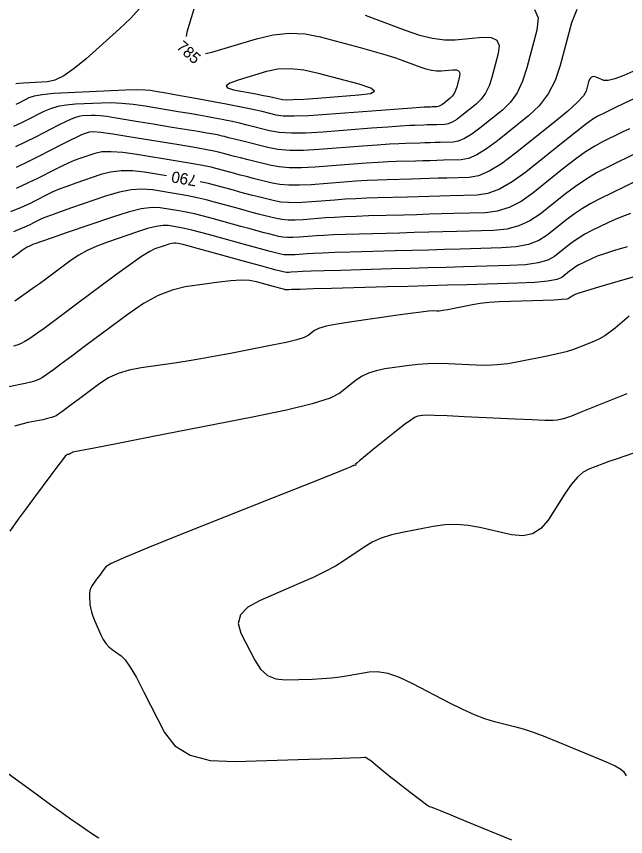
# Model space of a CAD drawing. Extents: x 2082232 to 2083549, y 592624 to 593832.
# Drawn here: x 2083091.8 to 2083129.5, y 593383.4 to 593434.1 of the extents above; entities that cross this region are included whole.
import ezdxf

# ---------------------------------------------------------------- set-up
doc = ezdxf.new("R2010")
doc.units = 0
doc.layers.add('DT_X_Contour_Major', color=7, linetype='Continuous')
doc.layers.add('DT_X_Contour_Minor', color=7, linetype='Continuous')

msp = doc.modelspace()

# ---------------------------------------------------------------- linework, layer by layer
at = {"layer": 'DT_X_Contour_Major'}
for points in [[(2083103.073, 593435.614), (2083102.341, 593433.133), (2083102.305, 593432.876)], [(2083103.484, 593431.825), (2083103.873, 593431.894), (2083106.647, 593432.724), (2083107.673, 593432.966), (2083108.671, 593433.067), (2083109.642, 593433.028), (2083110.584, 593432.849), (2083113.059, 593432.185), (2083113.92, 593431.949), (2083114.647, 593431.738), (2083115.239, 593431.551), (2083115.698, 593431.39), (2083116.742, 593430.993), (2083117.118, 593430.866), (2083117.463, 593430.782), (2083117.778, 593430.742), (2083118.062, 593430.745), (2083118.777, 593430.811), (2083119.004, 593430.803), (2083119.148, 593430.729), (2083119.209, 593430.591), (2083119.188, 593430.387), (2083119.022, 593429.756), (2083118.949, 593429.535), (2083118.857, 593429.344), (2083118.745, 593429.185), (2083118.613, 593429.056), (2083118.235, 593428.752), (2083118.1, 593428.653), (2083117.981, 593428.581), (2083117.877, 593428.537), (2083117.789, 593428.52), (2083117.491, 593428.512), (2083117.407, 593428.509), (2083117.321, 593428.507), (2083117.234, 593428.505), (2083116.997, 593428.498), (2083116.764, 593428.484), (2083116.241, 593428.446), (2083115.427, 593428.385), (2083114.324, 593428.3), (2083110.996, 593428.043), (2083109.863, 593427.968), (2083108.961, 593427.938), (2083108.291, 593427.952), (2083107.851, 593428.011), (2083106.987, 593428.226), (2083106.605, 593428.315), (2083106.106, 593428.421), (2083105.491, 593428.543), (2083104.76, 593428.681), (2083102.653, 593429.073), (2083101.935, 593429.205), (2083101.36, 593429.311), (2083100.929, 593429.388), (2083100.641, 593429.437), (2083100.065, 593429.533), (2083099.752, 593429.558), (2083099.244, 593429.563), (2083098.543, 593429.548), (2083097.647, 593429.512), (2083095, 593429.389), (2083094.104, 593429.335), (2083093.402, 593429.264), (2083092.894, 593429.177), (2083092.58, 593429.074), (2083092.001, 593428.777), (2083091.768, 593428.661)], [(2083129.963, 593429.023), (2083129.338, 593428.719), (2083128.837, 593428.474), (2083128.461, 593428.291), (2083128.208, 593428.167), (2083127.702, 593427.918), (2083127.427, 593427.75), (2083126.984, 593427.432), (2083126.371, 593426.963), (2083125.59, 593426.345), (2083123.281, 593424.495), (2083122.445, 593423.885), (2083121.668, 593423.445), (2083120.949, 593423.173), (2083120.29, 593423.071), (2083118.612, 593423.022), (2083117.975, 593423.004), (2083117.323, 593422.985), (2083116.657, 593422.967), (2083115.976, 593422.948), (2083114.142, 593422.899), (2083113.459, 593422.877), (2083112.788, 593422.846), (2083112.129, 593422.808), (2083111.481, 593422.763), (2083109.768, 593422.63), (2083109.16, 593422.598), (2083108.62, 593422.601), (2083108.15, 593422.64), (2083107.747, 593422.714), (2083106.766, 593422.959), (2083106.393, 593423.053), (2083106.011, 593423.152), (2083105.619, 593423.257), (2083105.218, 593423.367), (2083104.135, 593423.666), (2083103.683, 593423.78), (2083103.154, 593423.895)], [(2083101.085, 593424.258), (2083099.725, 593424.481), (2083098.978, 593424.566), (2083098.278, 593424.57), (2083097.625, 593424.493), (2083097.02, 593424.334), (2083095.468, 593423.801), (2083094.923, 593423.608), (2083094.452, 593423.428), (2083094.054, 593423.261), (2083093.73, 593423.107), (2083092.964, 593422.714), (2083092.604, 593422.539), (2083092.098, 593422.309), (2083091.446, 593422.025)], [(2083129.547, 593419.881), (2083128.771, 593419.648), (2083128.153, 593419.45), (2083127.692, 593419.288), (2083127.389, 593419.16), (2083126.79, 593418.866), (2083126.571, 593418.751), (2083126.364, 593418.629), (2083126.167, 593418.498), (2083125.983, 593418.359), (2083125.506, 593417.976), (2083125.202, 593417.847), (2083124.648, 593417.744), (2083123.845, 593417.669), (2083122.792, 593417.621), (2083119.651, 593417.53), (2083118.459, 593417.496), (2083117.24, 593417.461), (2083115.993, 593417.427), (2083114.719, 593417.392), (2083111.286, 593417.3), (2083110.155, 593417.269), (2083109.336, 593417.246), (2083108.831, 593417.232), (2083108.638, 593417.225), (2083108.54, 593417.217), (2083108.506, 593417.215), (2083108.475, 593417.216), (2083108.448, 593417.218), (2083108.425, 593417.222), (2083108.37, 593417.236), (2083108.306, 593417.253), (2083108.157, 593417.294), (2083107.922, 593417.359), (2083107.602, 593417.447), (2083106.634, 593417.715), (2083106.218, 593417.789), (2083105.695, 593417.81), (2083105.067, 593417.777), (2083104.332, 593417.691), (2083102.232, 593417.392), (2083101.421, 593417.203), (2083100.563, 593416.86), (2083099.657, 593416.363), (2083098.705, 593415.712), (2083096.101, 593413.77), (2083095.228, 593413.119), (2083094.558, 593412.623), (2083094.094, 593412.281), (2083093.834, 593412.094), (2083093.414, 593411.801), (2083093.229, 593411.696), (2083092.989, 593411.599), (2083092.695, 593411.511), (2083092.346, 593411.432), (2083091.342, 593411.232)]]:
    msp.add_lwpolyline(points, dxfattribs=at)
at = {"layer": 'DT_X_Contour_Minor'}
for points in [[(2083113.367, 593434.186), (2083115.825, 593433.252), (2083116.711, 593432.953), (2083117.523, 593432.755), (2083118.264, 593432.66), (2083118.931, 593432.667), (2083120.615, 593432.822), (2083121.149, 593432.804), (2083121.488, 593432.631), (2083121.633, 593432.305), (2083121.584, 593431.825), (2083121.192, 593430.34), (2083121.021, 593429.819), (2083120.804, 593429.37), (2083120.54, 593428.994), (2083120.229, 593428.69), (2083119.339, 593427.977), (2083119.022, 593427.742), (2083118.742, 593427.573), (2083118.498, 593427.469), (2083118.289, 593427.43), (2083117.78, 593427.416), (2083117.588, 593427.41), (2083117.39, 593427.404), (2083117.188, 593427.399), (2083116.982, 593427.393), (2083116.426, 593427.378), (2083116.103, 593427.363), (2083115.55, 593427.326), (2083114.768, 593427.27), (2083113.755, 593427.193), (2083110.75, 593426.96), (2083109.699, 593426.9), (2083108.8, 593426.894), (2083108.052, 593426.942), (2083107.457, 593427.045), (2083106.072, 593427.39), (2083105.585, 593427.509), (2083105.165, 593427.608), (2083104.811, 593427.686), (2083104.523, 593427.744), (2083103.844, 593427.87), (2083103.525, 593427.927), (2083103.079, 593428.004), (2083102.506, 593428.101), (2083101.805, 593428.217), (2083099.765, 593428.554), (2083099.022, 593428.661), (2083098.32, 593428.73), (2083097.66, 593428.76), (2083097.041, 593428.751), (2083095.449, 593428.678), (2083094.879, 593428.629), (2083094.364, 593428.539), (2083093.903, 593428.407), (2083093.497, 593428.234), (2083092.488, 593427.716), (2083092.082, 593427.514), (2083091.621, 593427.298)], [(2083123.829, 593434.533), (2083124.057, 593434.019), (2083123.979, 593433.263), (2083123.361, 593430.923), (2083123.093, 593430.103), (2083122.751, 593429.396), (2083122.335, 593428.804), (2083121.846, 593428.325), (2083120.443, 593427.201), (2083119.945, 593426.831), (2083119.503, 593426.564), (2083119.118, 593426.401), (2083118.789, 593426.34), (2083117.988, 593426.317), (2083117.684, 593426.308), (2083117.373, 593426.3), (2083117.056, 593426.291), (2083116.731, 593426.282), (2083115.855, 593426.259), (2083115.442, 593426.241), (2083114.86, 593426.206), (2083114.108, 593426.154), (2083113.187, 593426.085), (2083110.505, 593425.877), (2083109.552, 593425.827), (2083108.708, 593425.833), (2083107.97, 593425.893), (2083107.34, 593426.009), (2083105.804, 593426.392), (2083105.292, 593426.52), (2083104.909, 593426.616), (2083104.656, 593426.68), (2083104.531, 593426.713), (2083104.37, 593426.758), (2083104.241, 593426.785), (2083103.976, 593426.832), (2083103.575, 593426.901), (2083103.038, 593426.989), (2083101.423, 593427.254), (2083100.83, 593427.351), (2083100.261, 593427.445), (2083099.718, 593427.534), (2083099.2, 593427.62), (2083097.851, 593427.843), (2083097.383, 593427.914), (2083096.991, 593427.963), (2083096.675, 593427.989), (2083096.436, 593427.991), (2083095.898, 593427.966), (2083095.654, 593427.923), (2083095.326, 593427.813), (2083094.913, 593427.637), (2083094.415, 593427.393), (2083092.975, 593426.654), (2083092.396, 593426.367), (2083091.739, 593426.059)], [(2083099.414, 593434.599), (2083098.88, 593434.005), (2083098.184, 593433.344), (2083096.109, 593431.491), (2083095.377, 593430.88), (2083094.734, 593430.439), (2083094.182, 593430.166), (2083093.719, 593430.062), (2083092.607, 593430.011), (2083092.235, 593429.99), (2083091.954, 593429.967), (2083091.763, 593429.942)], [(2083126.442, 593434.529), (2083126.112, 593433.708), (2083125.419, 593431.082), (2083125.102, 593430.148), (2083124.67, 593429.316), (2083124.123, 593428.587), (2083123.462, 593427.96), (2083121.547, 593426.426), (2083120.867, 593425.92), (2083120.264, 593425.556), (2083119.738, 593425.333), (2083119.29, 593425.251), (2083118.196, 593425.219), (2083117.781, 593425.207), (2083117.357, 593425.195), (2083116.923, 593425.183), (2083116.479, 593425.171), (2083115.284, 593425.139), (2083114.781, 593425.12), (2083114.169, 593425.086), (2083113.448, 593425.039), (2083112.618, 593424.978), (2083110.259, 593424.795), (2083109.422, 593424.751), (2083108.679, 593424.755), (2083108.03, 593424.809), (2083107.476, 593424.911), (2083106.125, 593425.248), (2083105.659, 593425.364), (2083105.277, 593425.462), (2083104.977, 593425.539), (2083104.76, 593425.598), (2083104.291, 593425.727), (2083103.999, 593425.792), (2083103.472, 593425.891), (2083102.712, 593426.023), (2083101.718, 593426.188), (2083098.755, 593426.674), (2083097.768, 593426.828), (2083097.031, 593426.928), (2083096.542, 593426.971), (2083096.303, 593426.96), (2083095.997, 593426.855), (2083095.828, 593426.785), (2083095.548, 593426.653), (2083095.157, 593426.46), (2083094.656, 593426.205), (2083093.173, 593425.444), (2083092.547, 593425.136), (2083091.784, 593424.782)], [(2083130.081, 593430.795), (2083129.355, 593430.462), (2083128.785, 593430.244), (2083128.371, 593430.142), (2083128.114, 593430.157), (2083127.638, 593430.35), (2083127.474, 593430.387), (2083127.341, 593430.351), (2083127.239, 593430.243), (2083127.166, 593430.063), (2083127.014, 593429.487), (2083126.85, 593429.206), (2083126.473, 593428.798), (2083125.883, 593428.261), (2083125.079, 593427.595), (2083122.651, 593425.65), (2083121.789, 593425.01), (2083121.025, 593424.548), (2083120.359, 593424.265), (2083119.79, 593424.161), (2083118.404, 593424.12), (2083117.878, 593424.105), (2083117.34, 593424.09), (2083116.79, 593424.075), (2083116.228, 593424.06), (2083114.713, 593424.019), (2083114.12, 593423.998), (2083113.479, 593423.966), (2083112.789, 593423.924), (2083112.05, 593423.87), (2083110.013, 593423.712), (2083109.291, 593423.674), (2083108.65, 593423.678), (2083108.09, 593423.724), (2083107.612, 593423.812), (2083106.445, 593424.103), (2083106.026, 593424.209), (2083105.644, 593424.307), (2083105.298, 593424.398), (2083104.989, 593424.482), (2083104.213, 593424.697), (2083103.841, 593424.786), (2083103.306, 593424.895), (2083102.609, 593425.021), (2083101.749, 593425.166), (2083099.24, 593425.577), (2083098.373, 593425.697), (2083097.654, 593425.749), (2083097.084, 593425.732), (2083096.661, 593425.647), (2083095.733, 593425.328), (2083095.375, 593425.196), (2083095, 593425.04), (2083094.605, 593424.86), (2083094.193, 593424.656), (2083093.068, 593424.079), (2083092.54, 593423.822), (2083091.797, 593423.485)], [(2083112.968, 593429.259), (2083113.687, 593429.355), (2083113.931, 593429.496), (2083113.701, 593429.682), (2083112.995, 593429.913), (2083110.479, 593430.587), (2083109.571, 593430.784), (2083108.733, 593430.867), (2083107.965, 593430.838), (2083107.268, 593430.697), (2083105.501, 593430.168), (2083104.986, 593429.982), (2083104.767, 593429.822), (2083104.844, 593429.687), (2083105.217, 593429.578), (2083106.605, 593429.32), (2083107.076, 593429.231), (2083107.45, 593429.159), (2083107.725, 593429.103), (2083107.903, 593429.063), (2083108.245, 593428.977), (2083108.478, 593428.958), (2083108.917, 593428.966), (2083109.563, 593429), (2083110.416, 593429.061), (2083112.968, 593429.259)], [(2083129.688, 593427.172), (2083129.246, 593426.955), (2083128.034, 593426.361), (2083127.546, 593426.093), (2083126.988, 593425.734), (2083126.363, 593425.286), (2083125.668, 593424.747), (2083123.726, 593423.191), (2083122.996, 593422.678), (2083122.264, 593422.305), (2083121.529, 593422.073), (2083120.791, 593421.981), (2083118.819, 593421.924), (2083118.072, 593421.902), (2083117.307, 593421.881), (2083116.524, 593421.859), (2083115.725, 593421.837), (2083113.571, 593421.779), (2083112.798, 593421.755), (2083112.098, 593421.726), (2083111.469, 593421.693), (2083110.912, 593421.655), (2083109.522, 593421.547), (2083109.029, 593421.521), (2083108.591, 593421.524), (2083108.209, 593421.556), (2083107.883, 593421.616), (2083107.087, 593421.814), (2083106.76, 593421.897), (2083106.378, 593421.998), (2083105.94, 593422.116), (2083105.447, 593422.251), (2083104.057, 593422.636), (2083103.525, 593422.774), (2083102.974, 593422.902), (2083102.403, 593423.017), (2083101.812, 593423.121), (2083100.21, 593423.384), (2083099.583, 593423.435), (2083098.902, 593423.391), (2083098.167, 593423.253), (2083097.378, 593423.021), (2083095.203, 593422.274), (2083094.471, 593422.02), (2083093.904, 593421.815), (2083093.503, 593421.661), (2083093.267, 593421.558), (2083092.86, 593421.349), (2083092.668, 593421.256), (2083092.399, 593421.134), (2083092.052, 593420.982), (2083091.628, 593420.802)], [(2083130.284, 593425.744), (2083128.367, 593424.803), (2083127.664, 593424.435), (2083126.993, 593424.037), (2083126.354, 593423.609), (2083125.747, 593423.15), (2083124.171, 593421.887), (2083123.548, 593421.47), (2083122.86, 593421.165), (2083122.108, 593420.972), (2083121.291, 593420.891), (2083119.027, 593420.825), (2083118.168, 593420.801), (2083117.29, 593420.776), (2083116.392, 593420.751), (2083115.474, 593420.726), (2083112.999, 593420.659), (2083112.138, 593420.634), (2083111.408, 593420.606), (2083110.81, 593420.578), (2083110.344, 593420.547), (2083109.277, 593420.465), (2083108.898, 593420.445), (2083108.562, 593420.447), (2083108.269, 593420.471), (2083108.019, 593420.517), (2083107.407, 593420.67), (2083107.127, 593420.742), (2083106.745, 593420.843), (2083106.262, 593420.975), (2083105.676, 593421.136), (2083103.978, 593421.606), (2083103.367, 593421.769), (2083102.808, 593421.905), (2083102.3, 593422.015), (2083101.844, 593422.099), (2083100.696, 593422.287), (2083100.188, 593422.304), (2083099.525, 593422.213), (2083098.708, 593422.014), (2083097.736, 593421.708), (2083094.939, 593420.748), (2083094.018, 593420.431), (2083093.356, 593420.203), (2083092.951, 593420.062), (2083092.804, 593420.009), (2083092.755, 593419.984), (2083092.733, 593419.973), (2083092.7, 593419.958), (2083092.659, 593419.94), (2083092.608, 593419.918), (2083092.461, 593419.856), (2083092.363, 593419.798), (2083092.179, 593419.668), (2083091.908, 593419.468), (2083091.552, 593419.196)], [(2083129.924, 593423.839), (2083129.392, 593423.585), (2083127.872, 593422.839), (2083127.317, 593422.549), (2083126.791, 593422.238), (2083126.294, 593421.906), (2083125.826, 593421.553), (2083124.616, 593420.584), (2083124.099, 593420.262), (2083123.456, 593420.025), (2083122.687, 593419.871), (2083121.791, 593419.801), (2083119.235, 593419.727), (2083118.265, 593419.699), (2083117.273, 593419.671), (2083116.259, 593419.643), (2083115.222, 593419.615), (2083112.428, 593419.54), (2083111.477, 593419.512), (2083110.717, 593419.486), (2083110.15, 593419.462), (2083109.775, 593419.44), (2083109.031, 593419.382), (2083108.767, 593419.368), (2083108.533, 593419.37), (2083108.329, 593419.387), (2083108.154, 593419.419), (2083107.728, 593419.525), (2083107.494, 593419.586), (2083107.113, 593419.689), (2083106.583, 593419.834), (2083105.905, 593420.021), (2083103.9, 593420.575), (2083103.21, 593420.763), (2083102.642, 593420.908), (2083102.197, 593421.013), (2083101.875, 593421.076), (2083101.181, 593421.19), (2083100.867, 593421.198), (2083100.445, 593421.136), (2083099.916, 593421.004), (2083099.279, 593420.801), (2083097.437, 593420.169), (2083096.779, 593419.921), (2083096.184, 593419.652), (2083095.654, 593419.361), (2083095.189, 593419.048), (2083094.033, 593418.186), (2083093.615, 593417.876), (2083093.227, 593417.593), (2083092.869, 593417.335), (2083092.542, 593417.105), (2083091.711, 593416.525)], [(2083129.77, 593421.924), (2083129.268, 593421.747), (2083128.808, 593421.563), (2083128.39, 593421.372), (2083127.331, 593420.852), (2083126.944, 593420.65), (2083126.577, 593420.433), (2083126.231, 593420.202), (2083125.904, 593419.956), (2083125.061, 593419.28), (2083124.651, 593419.054), (2083124.052, 593418.884), (2083123.266, 593418.77), (2083122.292, 593418.711), (2083119.443, 593418.628), (2083118.362, 593418.597), (2083117.256, 593418.566), (2083116.126, 593418.535), (2083114.971, 593418.504), (2083111.857, 593418.42), (2083110.816, 593418.391), (2083110.027, 593418.366), (2083109.49, 593418.347), (2083109.206, 593418.332), (2083108.786, 593418.3), (2083108.637, 593418.292), (2083108.504, 593418.293), (2083108.389, 593418.302), (2083108.29, 593418.32), (2083108.049, 593418.381), (2083107.861, 593418.43), (2083107.48, 593418.534), (2083106.904, 593418.693), (2083106.134, 593418.905), (2083103.822, 593419.545), (2083103.052, 593419.757), (2083102.476, 593419.912), (2083102.094, 593420.011), (2083101.907, 593420.054), (2083101.666, 593420.094), (2083101.557, 593420.096), (2083101.411, 593420.075), (2083101.228, 593420.029), (2083101.007, 593419.959), (2083100.369, 593419.74), (2083100.042, 593419.581), (2083099.542, 593419.268), (2083098.868, 593418.801), (2083098.02, 593418.181), (2083095.527, 593416.321), (2083094.68, 593415.691), (2083094.008, 593415.193), (2083093.51, 593414.83), (2083093.188, 593414.599), (2083092.562, 593414.163), (2083092.328, 593414.014), (2083092.094, 593413.894), (2083091.86, 593413.804), (2083091.627, 593413.743)], [(2083131.831, 593418.562), (2083128.78, 593417.669), (2083127.773, 593417.372), (2083127.038, 593417.153), (2083126.576, 593417.012), (2083126.388, 593416.947), (2083126.249, 593416.879), (2083126.198, 593416.853), (2083126.15, 593416.824), (2083126.104, 593416.794), (2083126.061, 593416.761), (2083125.951, 593416.673), (2083125.82, 593416.641), (2083125.513, 593416.612), (2083125.027, 593416.586), (2083124.364, 593416.563), (2083122.36, 593416.504), (2083121.648, 593416.474), (2083121.018, 593416.428), (2083120.469, 593416.366), (2083120.001, 593416.288), (2083118.862, 593416.058), (2083118.474, 593415.984), (2083118.166, 593415.932), (2083117.936, 593415.903), (2083117.786, 593415.896), (2083117.491, 593415.911), (2083117.267, 593415.897), (2083116.818, 593415.845), (2083116.144, 593415.756), (2083115.244, 593415.629), (2083112.544, 593415.24), (2083111.639, 593415.097), (2083110.952, 593414.962), (2083110.481, 593414.834), (2083110.226, 593414.713), (2083109.836, 593414.399), (2083109.588, 593414.273), (2083109.135, 593414.129), (2083108.478, 593413.967), (2083107.616, 593413.788), (2083105.046, 593413.287), (2083104.106, 593413.108), (2083103.213, 593412.949), (2083102.368, 593412.81), (2083101.57, 593412.69), (2083099.507, 593412.396), (2083098.767, 593412.253), (2083098.097, 593412.045), (2083097.496, 593411.772), (2083096.963, 593411.433), (2083095.636, 593410.443), (2083095.19, 593410.111), (2083094.849, 593409.858), (2083094.612, 593409.684), (2083094.48, 593409.588), (2083094.266, 593409.439), (2083094.153, 593409.382), (2083093.976, 593409.321), (2083093.734, 593409.258), (2083093.427, 593409.192), (2083092.524, 593409.013), (2083092.145, 593408.923), (2083091.684, 593408.79)], [(2083129.684, 593415.584), (2083128.818, 593414.849), (2083128.492, 593414.591), (2083128.165, 593414.368), (2083127.835, 593414.18), (2083127.503, 593414.027), (2083126.617, 593413.666), (2083126.243, 593413.531), (2083125.785, 593413.396), (2083125.243, 593413.261), (2083124.618, 593413.126), (2083122.84, 593412.768), (2083122.175, 593412.654), (2083121.516, 593412.581), (2083120.861, 593412.55), (2083120.211, 593412.56), (2083118.485, 593412.643), (2083117.849, 593412.66), (2083117.234, 593412.649), (2083116.642, 593412.61), (2083116.071, 593412.543), (2083114.577, 593412.328), (2083114.043, 593412.221), (2083113.559, 593412.064), (2083113.127, 593411.855), (2083112.746, 593411.594), (2083111.798, 593410.832), (2083111.194, 593410.525), (2083110.093, 593410.175), (2083108.495, 593409.782), (2083106.399, 593409.346), (2083100.149, 593408.126), (2083098.094, 593407.726), (2083096.618, 593407.438), (2083095.72, 593407.264), (2083095.401, 593407.203), (2083095.321, 593407.192), (2083095.292, 593407.186), (2083095.266, 593407.178), (2083095.243, 593407.168), (2083095.222, 593407.155), (2083095.17, 593407.116), (2083095.14, 593407.093), (2083095.131, 593407.087), (2083095.126, 593407.083), (2083095.117, 593407.077), (2083095.113, 593407.075), (2083095.106, 593407.073), (2083095.097, 593407.07), (2083095.085, 593407.068), (2083095.05, 593407.061), (2083095.035, 593407.057), (2083095.017, 593407.052), (2083094.996, 593407.045), (2083094.972, 593407.036), (2083094.903, 593407.011), (2083094.827, 593406.931), (2083094.651, 593406.711), (2083094.374, 593406.349), (2083093.996, 593405.847), (2083092.856, 593404.32), (2083092.408, 593403.713), (2083091.918, 593403.039), (2083091.388, 593402.297)], [(2083129.536, 593410.801), (2083127.379, 593409.922), (2083126.657, 593409.631), (2083126.109, 593409.417), (2083125.734, 593409.279), (2083125.534, 593409.218), (2083125.231, 593409.157), (2083124.984, 593409.144), (2083124.469, 593409.151), (2083123.687, 593409.178), (2083122.637, 593409.224), (2083119.48, 593409.375), (2083118.431, 593409.422), (2083117.651, 593409.452), (2083117.139, 593409.463), (2083116.897, 593409.457), (2083116.61, 593409.415), (2083116.448, 593409.347), (2083116.177, 593409.173), (2083115.796, 593408.894), (2083115.306, 593408.509), (2083113.855, 593407.342), (2083113.379, 593406.957), (2083113.04, 593406.679), (2083112.838, 593406.507), (2083112.772, 593406.441), (2083112.78, 593406.408), (2083112.78, 593406.396), (2083112.773, 593406.387), (2083112.759, 593406.379), (2083112.739, 593406.374), (2083112.677, 593406.362), (2083112.656, 593406.357), (2083112.64, 593406.354), (2083112.629, 593406.35), (2083112.623, 593406.348), (2083112.613, 593406.341), (2083112.599, 593406.334), (2083112.566, 593406.319), (2083112.513, 593406.296), (2083112.44, 593406.265), (2083112.221, 593406.171), (2083111.875, 593406.032), (2083111.004, 593405.685), (2083109.607, 593405.129), (2083107.684, 593404.365), (2083101.856, 593402.051), (2083099.934, 593401.278), (2083098.538, 593400.696), (2083097.67, 593400.306), (2083097.329, 593400.106), (2083097.121, 593399.828), (2083097.04, 593399.718), (2083096.953, 593399.599), (2083096.861, 593399.471), (2083096.763, 593399.332), (2083096.495, 593398.949), (2083096.408, 593398.8), (2083096.349, 593398.639), (2083096.319, 593398.466), (2083096.316, 593398.281), (2083096.347, 593397.772), (2083096.375, 593397.566), (2083096.435, 593397.328), (2083096.527, 593397.058), (2083096.651, 593396.756), (2083097.026, 593395.91), (2083097.175, 593395.614), (2083097.341, 593395.362), (2083097.524, 593395.153), (2083097.725, 593394.987), (2083098.282, 593394.601), (2083098.526, 593394.356), (2083098.838, 593393.908), (2083099.219, 593393.259), (2083099.668, 593392.407), (2083100.959, 593389.866), (2083101.595, 593389.04), (2083102.536, 593388.466), (2083103.782, 593388.143), (2083105.332, 593388.073), (2083109.873, 593388.223), (2083111.364, 593388.273), (2083112.432, 593388.309), (2083113.078, 593388.331), (2083113.301, 593388.34), (2083113.332, 593388.345), (2083113.347, 593388.345), (2083113.37, 593388.338), (2083113.4, 593388.325), (2083113.438, 593388.306), (2083113.549, 593388.249), (2083113.608, 593388.211), (2083113.703, 593388.14), (2083113.835, 593388.036), (2083114.002, 593387.899), (2083114.496, 593387.49), (2083114.704, 593387.321), (2083114.956, 593387.119), (2083115.252, 593386.885), (2083115.593, 593386.62), (2083116.56, 593385.868), (2083116.881, 593385.621), (2083117.119, 593385.443), (2083117.273, 593385.333), (2083117.344, 593385.292), (2083117.422, 593385.275), (2083117.579, 593385.216), (2083117.993, 593385.05), (2083118.665, 593384.777), (2083119.592, 593384.398), (2083122.409, 593383.245)], [(2083130.017, 593407.152), (2083129.405, 593406.944), (2083128.874, 593406.76), (2083128.424, 593406.601), (2083128.055, 593406.467), (2083127.177, 593406.143), (2083126.839, 593405.958), (2083126.485, 593405.649), (2083126.113, 593405.213), (2083125.724, 593404.653), (2083124.665, 593402.991), (2083124.225, 593402.466), (2083123.703, 593402.14), (2083123.097, 593402.012), (2083122.407, 593402.082), (2083120.456, 593402.532), (2083119.726, 593402.662), (2083119.001, 593402.717), (2083118.281, 593402.694), (2083117.565, 593402.596), (2083115.662, 593402.232), (2083114.978, 593402.073), (2083114.356, 593401.869), (2083113.795, 593401.619), (2083113.295, 593401.324), (2083112.042, 593400.478), (2083111.517, 593400.152), (2083110.883, 593399.808), (2083110.139, 593399.447), (2083109.286, 593399.068), (2083106.863, 593398.033), (2083106.108, 593397.615), (2083105.66, 593397.137), (2083105.518, 593396.6), (2083105.683, 593396.003), (2083106.533, 593394.331), (2083106.89, 593393.784), (2083107.324, 593393.4), (2083107.835, 593393.178), (2083108.424, 593393.118), (2083110.096, 593393.173), (2083110.705, 593393.202), (2083111.278, 593393.248), (2083111.814, 593393.31), (2083112.314, 593393.39), (2083113.599, 593393.623), (2083114.128, 593393.644), (2083114.751, 593393.531), (2083115.468, 593393.284), (2083116.28, 593392.904), (2083118.57, 593391.711), (2083119.383, 593391.304), (2083120.105, 593390.978), (2083120.735, 593390.734), (2083121.273, 593390.57), (2083122.588, 593390.241), (2083123.125, 593390.09), (2083123.749, 593389.883), (2083124.461, 593389.619), (2083125.26, 593389.3), (2083127.508, 593388.375), (2083128.254, 593388.058), (2083128.806, 593387.801), (2083129.163, 593387.604), (2083129.326, 593387.467), (2083129.501, 593387.182)], [(2083090.747, 593387.723), (2083093.1, 593386.014), (2083093.917, 593385.422), (2083094.602, 593384.929), (2083095.155, 593384.535), (2083095.577, 593384.24), (2083096.525, 593383.584), (2083096.9, 593383.363)]]:
    msp.add_lwpolyline(points, dxfattribs=at)

# ---------------------------------------------------------------- texts
at = {"layer": 'DT_X_Contour_Major'}
for s, rotation, p in [('785', 318.282, (2083101.639, 593432.154)), ('790', 170.0587, (2083102.996, 593424.287))]:
    msp.add_text(s, height=0.7, rotation=rotation, dxfattribs=at).set_placement(p)

doc.saveas('drawing.dxf')
